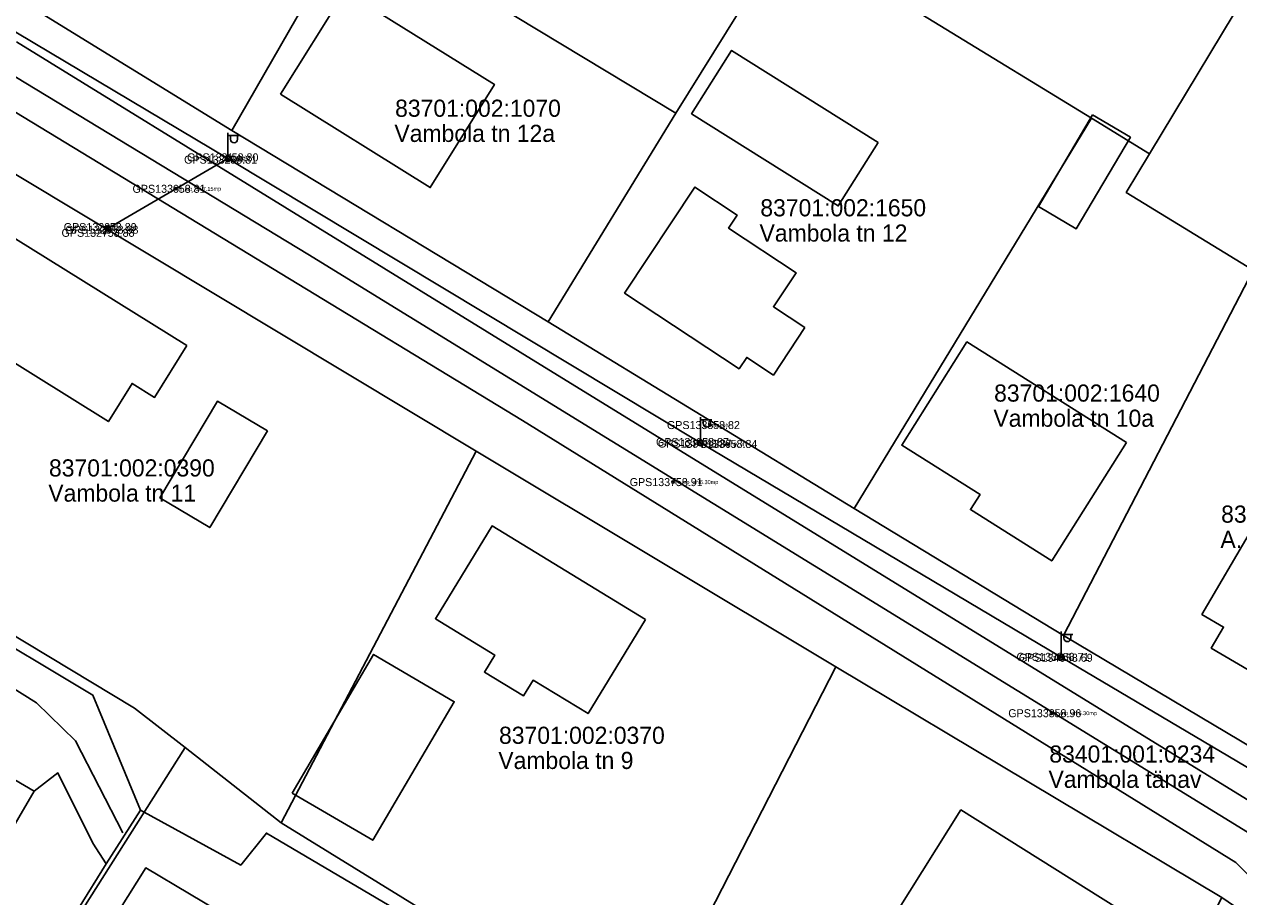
# Model space of a CAD drawing. Extents: x 580119 to 583377, y 6518915 to 6520820.
# Drawn here: x 581695.9 to 581802.2, y 6520008.8 to 6520085.2 of the extents above; entities that cross this region are included whole.
import ezdxf

# ---------------------------------------------------------------- set-up
doc = ezdxf.new("R2010")
doc.units = 0
for name, color, linetype in [('Hoone Elu- või ühiskondlik hoone', 7, 'Continuous'), ('Hoone Kõrval- või tootmishoone', 7, 'Continuous'), ('L_AADRESS', 7, 'Continuous'), ('Liikluskorralduslik rajatis Sõidutakistus', 7, 'Continuous'), ('MAAMUDEL', 7, 'Continuous'), ('MOOTKORG-EH2000', 7, 'Continuous'), ('MOOTMPUNKT', 7, 'Continuous'), ('MOOTNR', 7, 'Continuous'), ('MPOHULIIN', 7, 'Continuous'), ('PIIR', 7, 'Continuous'), ('POST', 7, 'Continuous'), ('Rippe kõrgus', 7, 'Continuous'), ('Tee Liiklusala', 7, 'Continuous'), ('Tee Tänav Püsikate', 7, 'Continuous'), ('TUNNUS', 7, 'Continuous')]:
    doc.layers.add(name, color=color, linetype=linetype)

msp = doc.modelspace()

# ---------------------------------------------------------------- linework, layer by layer
at = {"layer": 'Hoone Elu- või ühiskondlik hoone'}
for points in [[(581718.35, 6520079.05), (581723.97, 6520088.07), (581737.07, 6520079.91), (581731.45, 6520070.89)], [(581764.23, 6520058.64), (581761.48, 6520054.49), (581759.14, 6520056.03), (581758.47, 6520055.03), (581748.46, 6520061.66), (581754.6, 6520070.93), (581758.3, 6520068.48), (581757.55, 6520067.35), (581763.45, 6520063.44), (581761.48, 6520060.46)], [(581710.16, 6520057.06), (581707.34, 6520052.53), (581705.37, 6520053.76), (581703.3, 6520050.42), (581687.15, 6520060.47), (581692.04, 6520068.33)], [(581792.35, 6520048.59), (581785.82, 6520038.23), (581778.71, 6520042.71), (581779.55, 6520044.03), (581772.7, 6520048.35), (581778.4, 6520057.38)], [(581750.28, 6520033.1), (581745.26, 6520024.87), (581740.45, 6520027.79), (581739.6, 6520026.41), (581736.19, 6520028.5), (581737.09, 6520029.99), (581731.91, 6520033.16), (581736.87, 6520041.29)], [(581811.53, 6520036.13), (581809.44, 6520032.57), (581808.16, 6520033.32), (581805.94, 6520029.53), (581804.12, 6520030.6), (581803.01, 6520028.7), (581799.78, 6520030.6), (581800.85, 6520032.43), (581798.96, 6520033.54), (581803.31, 6520040.95)], [(581696.81, 6520018.09), (581690.48, 6520007.27), (581664.28, 6520022.59), (581670.62, 6520033.41)], [(581791.58, 6520007.85), (581786.06, 6519999.02), (581772.33, 6520007.61), (581777.87, 6520016.44)]]:
    msp.add_lwpolyline(points, close=True, dxfattribs=at)
at = {"layer": 'Hoone Kõrval- või tootmishoone'}
for points in [[(581770.63, 6520074.82), (581767.14, 6520069.28), (581754.32, 6520077.35), (581757.81, 6520082.89)], [(581789.39, 6520077.25), (581792.7, 6520075.29), (581787.96, 6520067.28), (581784.65, 6520069.24)], [(581717.21, 6520049.6), (581712.17, 6520041.14), (581707.8, 6520043.74), (581712.84, 6520052.2)], [(581719.38, 6520017.91), (581726.5, 6520030.05), (581733.55, 6520025.91), (581726.42, 6520013.78)]]:
    msp.add_lwpolyline(points, close=True, dxfattribs=at)
at = {"layer": 'Liikluskorralduslik rajatis Sõidutakistus'}
msp.add_lwpolyline([(581703.1, 6520011.71), (581706.12, 6520016.42)], dxfattribs=at)
at = {"layer": 'MOOTMPUNKT'}
for centre in [(581713.82, 6520073.53), (581713.7, 6520073.33), (581709.19, 6520070.78), (581703.17, 6520067.43), (581703.32, 6520067.2), (581702.98, 6520066.93), (581755.94, 6520050.11), (581754.98, 6520048.63), (581755.22, 6520048.49), (581757.47, 6520048.46), (581752.68, 6520045.12), (581786.52, 6520029.83), (581786.8, 6520029.75), (581785.8, 6520024.9)]:
    msp.add_circle(centre, 0.1, dxfattribs=at)
at = {"layer": 'MPOHULIIN'}
for points in [[(581808.67, 6520016.76), (581786.66, 6520029.79), (581755.1, 6520048.56), (581713.76, 6520073.43), (581675.41, 6520096.3), (581635.72, 6520119.89), (581631.13, 6520118)], [(581713.76, 6520073.43), (581703.25, 6520067.32), (581702.98, 6520066.93)]]:
    msp.add_lwpolyline(points, dxfattribs=at)
at = {"layer": 'PIIR'}
for points in [[(581696.38, 6520086.78), (581721.29, 6520129.05), (581764.96, 6520102.57), (581765.39, 6520103.31), (581768.1, 6520101.82), (581762.75, 6520093.2), (581752.93, 6520077.41), (581724.75, 6520094.43), (581714.09, 6520075.87)], [(581768.1, 6520101.82), (581765.39, 6520103.31), (581769.84, 6520111.32), (581782.86, 6520103.86), (581786.76, 6520101.83), (581805.2, 6520091.6), (581803.92, 6520089.68), (581794.38, 6520073.84), (581789.29, 6520076.96), (581762.75, 6520093.2)], [(581724.75, 6520094.43), (581752.93, 6520077.41), (581741.76, 6520059.15), (581714.09, 6520075.87)], [(581752.93, 6520077.41), (581762.75, 6520093.2), (581789.29, 6520076.96), (581768.53, 6520042.82), (581741.76, 6520059.15)], [(581792.34, 6520070.46), (581794.38, 6520073.84), (581803.92, 6520089.68), (581836.47, 6520072.82), (581824.83, 6520050.4), (581803.43, 6520063.65)], [(581789.29, 6520076.96), (581794.38, 6520073.84), (581792.34, 6520070.46), (581803.43, 6520063.65), (581786.85, 6520031.7), (581768.53, 6520042.82)], [(581689.7, 6520075.34), (581735.46, 6520047.82), (581718.4, 6520015.3), (581710.01, 6520021.9), (581705.57, 6520025.35), (581671.76, 6520045.74)], [(581803.43, 6520063.65), (581824.83, 6520050.4), (581808.31, 6520018.92), (581786.85, 6520031.7)], [(581735.46, 6520047.82), (581766.94, 6520028.96), (581749.97, 6519995.87), (581718.4, 6520015.3)], [(581672.98, 6520004.75), (581653.92, 6520016.4), (581671.76, 6520045.74), (581705.57, 6520025.35), (581710.01, 6520021.9), (581686.95, 6519985.53), (581686.02, 6519991.53), (581672.56, 6519999.8)], [(581766.94, 6520028.96), (581800.7, 6520008.77), (581783.47, 6519975.44), (581749.97, 6519995.87)], [(581690.81, 6519960.49), (581685.86, 6519963.44), (581689.42, 6519969.54), (581686.95, 6519985.53), (581710.01, 6520021.9), (581718.4, 6520015.3), (581749.97, 6519995.87), (581783.47, 6519975.44), (581764.91, 6519940.51), (581731.88, 6519957.52), (581722.2, 6519941.94)]]:
    msp.add_lwpolyline(points, close=True, dxfattribs=at)
for points in [[(581684.97, 6520093.06), (581696.38, 6520086.78), (581714.09, 6520075.87), (581741.76, 6520059.15), (581768.53, 6520042.82), (581786.85, 6520031.7), (581808.31, 6520018.92), (581818.25, 6520012.64), (581847.29, 6519995.61), (581879.39, 6519976.36), (581911.11, 6519957.21), (581942.22, 6519937.53), (581960.1, 6519927.96)], [(581958.54, 6519913.98), (581931.29, 6519930.51), (581905.78, 6519945.99), (581873.9, 6519965.21), (581841.9, 6519984.36), (581809.12, 6520003), (581800.7, 6520008.77), (581766.94, 6520028.96), (581735.46, 6520047.82), (581689.7, 6520075.34)]]:
    msp.add_lwpolyline(points, dxfattribs=at)
at = {"layer": 'POST'}
for p, q in [((581713.76, 6520073.68), (581713.76, 6520075.68)), ((581713.76, 6520075.43), (581714.76, 6520075.43)), ((581713.99, 6520075.11), (581713.99, 6520075.43)), ((581714.6, 6520075.11), (581714.6, 6520075.43)), ((581713.76, 6520073.43), (581713.76, 6520073.43)), ((581755.1, 6520048.81), (581755.1, 6520050.81)), ((581755.1, 6520050.56), (581756.1, 6520050.56)), ((581755.33, 6520050.24), (581755.33, 6520050.56)), ((581755.94, 6520050.24), (581755.94, 6520050.56)), ((581755.1, 6520048.56), (581755.1, 6520048.56)), ((581786.66, 6520030.04), (581786.66, 6520032.04)), ((581786.66, 6520031.79), (581787.66, 6520031.79)), ((581786.89, 6520031.47), (581786.89, 6520031.79)), ((581787.5, 6520031.47), (581787.5, 6520031.79)), ((581786.66, 6520029.79), (581786.66, 6520029.79))]:
    msp.add_line(p, q, dxfattribs=at)
for centre in [(581713.76, 6520073.43), (581703.25, 6520067.32), (581755.1, 6520048.56), (581786.66, 6520029.79)]:
    msp.add_circle(centre, 0.25, dxfattribs=at)
for centre in [(581714.29, 6520075.11), (581755.63, 6520050.24), (581787.19, 6520031.47)]:
    msp.add_arc(centre, 0.306, 180, 0, dxfattribs=at)
at = {"layer": 'Tee Liiklusala'}
for points in [[(581695.26, 6520083.63), (581742.22, 6520054.72), (581805.66, 6520015.65)], [(581695.85, 6520000), (581703.1, 6520011.71), (581701.95, 6520013.54), (581698.88, 6520019.67), (581696.81, 6520018.09), (581670.62, 6520033.41)]]:
    msp.add_lwpolyline(points, dxfattribs=at)
msp.add_lwpolyline([(581788.3, 6519976.59), (581799.97, 6519999.69), (581804.21, 6520008.32), (581803.44, 6520010.33), (581801.94, 6520011.85), (581739.51, 6520050.52), (581694.43, 6520077.93), (581691.68, 6520078.4), (581688.58, 6520078.18), (581685.98, 6520077.01), (581668.05, 6520046.79), (581701.95, 6520026.49), (581706.12, 6520016.42), (581714.87, 6520011.61), (581717.12, 6520014.42), (581746.56, 6519997.05), (581745.97, 6519996.01), (581782.53, 6519973.29), (581784.91, 6519972.79), (581786.92, 6519974.64)], close=True, dxfattribs=at)
at = {"layer": 'Tee Tänav Püsikate'}
for points in [[(581809.38, 6520010.54), (581720.75, 6520065.07), (581687.82, 6520085.01)], [(581663.82, 6520044.98), (581685.78, 6520032.85), (581697.02, 6520025.81), (581700.41, 6520022.49), (581704.55, 6520014.43)], [(581784.93, 6519964.78), (581725.66, 6520000), (581706.56, 6520011.37), (581698.56, 6519998.59), (581697.9, 6519996.81), (581697.4, 6519994.62), (581697.28, 6519993.18), (581697.38, 6519992.39), (581697.94, 6519990.51), (581698.43, 6519989.41), (581701.71, 6519986.36)]]:
    msp.add_lwpolyline(points, dxfattribs=at)

# ---------------------------------------------------------------- texts
at = {"layer": 'L_AADRESS'}
for s, p in [('Vambola tn 12a', (581728.32, 6520074.88)), ('Vambola tn 12', (581760.26, 6520066.16)), ('Vambola tn 10a', (581780.72, 6520049.96)), ('Vambola tn 11', (581698.04, 6520043.41)), ('A. Haava tn 8c', (581800.58, 6520039.36)), ('Vambola tn 9', (581737.41, 6520020.02)), ('Vambola tänav', (581785.54, 6520018.37))]:
    msp.add_text(s, height=1.5, dxfattribs=at).set_placement(p)
at = {"layer": 'MAAMUDEL'}
for s, p in [(' kaabel', (581713.7, 6520073.16)), (' kaabel', (581713.82, 6520073.36)), (' mp_ohl', (581755.94, 6520049.93)), (' mp_ohl', (581757.47, 6520048.29))]:
    msp.add_text(s, height=0.35, dxfattribs=at).set_placement(p)
at = {"layer": 'MOOTKORG-EH2000'}
for s, p in [(' 58.81', (581713.7, 6520072.98)), (' 58.80', (581713.82, 6520073.18)), (' 58.81', (581709.19, 6520070.43)), (' 58.88', (581702.98, 6520066.58)), (' 58.89', (581703.17, 6520067.08)), (' 58.88', (581703.32, 6520066.85)), (' 58.82', (581755.94, 6520049.76)), (' 58.87', (581754.98, 6520048.28)), (' 58.87', (581755.22, 6520048.14)), (' 58.84', (581757.47, 6520048.11)), (' 58.91', (581752.68, 6520044.77)), (' 58.71', (581786.52, 6520029.48)), (' 58.69', (581786.8, 6520029.4)), (' 58.96', (581785.8, 6520024.55))]:
    msp.add_text(s, height=0.7, dxfattribs=at).set_placement(p)
at = {"layer": 'MOOTNR'}
for s, p in [('GPS1332 ', (581709.92, 6520072.98)), ('GPS1331 ', (581710.18, 6520073.18)), ('GPS1330 ', (581705.41, 6520070.43)), ('GPS1327 ', (581699.2, 6520066.58)), ('GPS1328 ', (581699.39, 6520067.08)), ('GPS1329 ', (581699.54, 6520066.85)), ('GPS1335 ', (581752.16, 6520049.76)), ('GPS1333 ', (581751.2, 6520048.28)), ('GPS1334 ', (581751.37, 6520048.14)), ('GPS1336 ', (581753.69, 6520048.11)), ('GPS1337 ', (581748.9, 6520044.77)), ('GPS1339 ', (581782.74, 6520029.48)), ('GPS1340 ', (581782.95, 6520029.4)), ('GPS1338 ', (581782.02, 6520024.55))]:
    msp.add_text(s, height=0.7, dxfattribs=at).set_placement(p)
at = {"layer": 'Rippe kõrgus'}
for s, p in [(' el_mp_ohl7.15mp', (581709.19, 6520070.6)), (' el_mp_ohl6.30mp', (581752.68, 6520044.94)), (' el_mp_ohl6.30mp', (581785.8, 6520024.73))]:
    msp.add_text(s, height=0.35, dxfattribs=at).set_placement(p)
at = {"layer": 'TUNNUS'}
for s, p in [('83701:002:1070', (581728.38, 6520077.08)), ('83701:002:1650', (581760.33, 6520068.37)), ('83701:002:1640', (581780.78, 6520052.16)), ('83701:002:0390', (581698.1, 6520045.61)), ('83701:002:0220', (581800.64, 6520041.57)), ('83701:002:0370', (581737.47, 6520022.22)), ('83401:001:0234', (581785.61, 6520020.58))]:
    msp.add_text(s, height=1.5, dxfattribs=at).set_placement(p)

doc.saveas('drawing.dxf')
